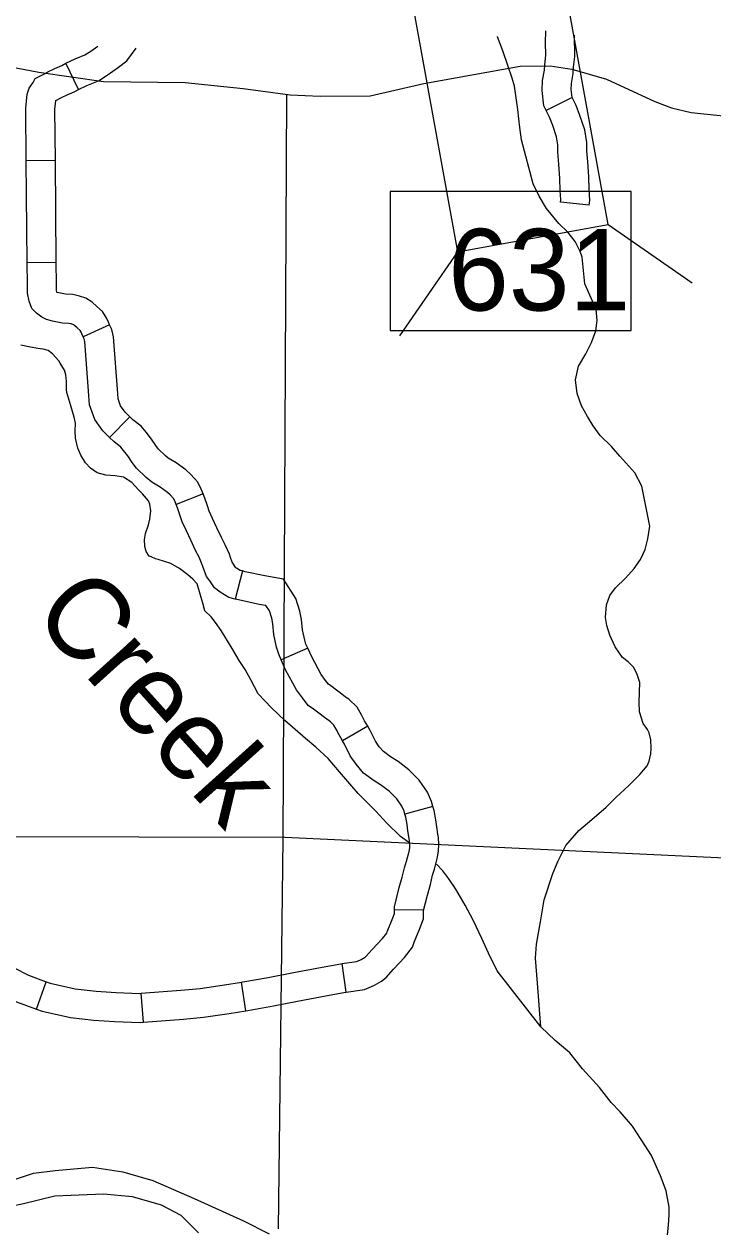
# Model space of a CAD drawing. Extents: x -492261 to -432772, y 1441225 to 1452922.
# Drawn here: x -464132.7 to -464030.9, y 1451313.1 to 1451491.7 of the extents above; entities that cross this region are included whole.
import ezdxf

# ---------------------------------------------------------------- set-up
doc = ezdxf.new("R2010")
doc.units = 0
doc.layers.add('Default', color=7, linetype='Continuous')

msp = doc.modelspace()

# ---------------------------------------------------------------- linework, layer by layer
at = {"layer": 'Default'}
for p, q in [((-464124.63, 1451482.06), (-464126.5, 1451485.92)), ((-464051.71, 1451480.85), (-464055.56, 1451478.96)), ((-464128.07, 1451471.55), (-464132.36, 1451471.52)), ((-464049.18, 1451464.97), (-464053.44, 1451465.4)), ((-464046.38, 1451462.1), (-464033.98, 1451453.51)), ((-464068.65, 1451458.07), (-464077.24, 1451445.67)), ((-464127.95, 1451456.47), (-464132.23, 1451456.43)), ((-464120.05, 1451447.29), (-464123.96, 1451445.53)), ((-464117.07, 1451433.7), (-464120.08, 1451430.64)), ((-464106.22, 1451422.29), (-464110.21, 1451420.72)), ((-464100.44, 1451410.92), (-464101.49, 1451406.76)), ((-464090.79, 1451399.53), (-464094.7, 1451397.8)), ((-464081.92, 1451387.96), (-464085.64, 1451385.83)), ((-464072.29, 1451376.12), (-464076.42, 1451374.99)), ((-464073.69, 1451360.85), (-464077.98, 1451360.81)), ((-464085.1, 1451348.67), (-464085.72, 1451352.91)), ((-464130.88, 1451346.18), (-464129.41, 1451350.2)), ((-464099.91, 1451345.94), (-464100.58, 1451350.17)), ((-464115.07, 1451344.26), (-464115.39, 1451348.53))]:
    msp.add_line(p, q, dxfattribs=at)
for points in [[(-464080.75, 1451524.86), (-464068.65, 1451458.07), (-464046.38, 1451462.1), (-464058.49, 1451528.9)], [(-464078.58, 1451446.44), (-464043.01, 1451446.44), (-464043.01, 1451466.99), (-464078.58, 1451466.99)]]:
    msp.add_lwpolyline(points, close=True, dxfattribs=at)
for points in [[(-464162.57, 1451493.1), (-464156.37, 1451490.99), (-464146.94, 1451488.06), (-464139.57, 1451486.35), (-464130.53, 1451484.62), (-464120.94, 1451483.25), (-464108.9, 1451483.08), (-464100.34, 1451482.21), (-464093.37, 1451481.26), (-464088.93, 1451481.06), (-464081.54, 1451481.13), (-464073.63, 1451482.95), (-464059.42, 1451485.52), (-464054.97, 1451485.57), (-464051.76, 1451485.07), (-464046.64, 1451483.57), (-464039.49, 1451480.26), (-464037.02, 1451479.36), (-464034.15, 1451478.64), (-464027.99, 1451478.02)], [(-464060.57, 1451483.73), (-464061.22, 1451485.61), (-464061.98, 1451487.77), (-464062.75, 1451489.82), (-464062.76, 1451489.86)], [(-464055.56, 1451478.96), (-464055.9, 1451479.65), (-464056.14, 1451481.89), (-464056.09, 1451483.4), (-464055.81, 1451484.91), (-464055.77, 1451485.69), (-464055.62, 1451487.11), (-464055.64, 1451488.96), (-464055.62, 1451490.72)], [(-464051.71, 1451480.85), (-464051.72, 1451480.86), (-464051.85, 1451482.05), (-464051.82, 1451482.94), (-464051.55, 1451484.41), (-464051.5, 1451485.35), (-464051.33, 1451486.91), (-464051.37, 1451490.07)], [(-464126.5, 1451485.92), (-464125.16, 1451486.56), (-464123.7, 1451487.16), (-464122.82, 1451487.73), (-464121.82, 1451488.43)], [(-464124.63, 1451482.06), (-464123.42, 1451482.65), (-464121.7, 1451483.35), (-464120.43, 1451484.17), (-464118.76, 1451485.33), (-464117.52, 1451486.31), (-464116.15, 1451488.18)], [(-464132.36, 1451471.52), (-464132.42, 1451479.3), (-464132.24, 1451481.36), (-464131.95, 1451482.26), (-464131.35, 1451483.08), (-464131.07, 1451483.66), (-464129.49, 1451484.48), (-464129.16, 1451484.68), (-464128.13, 1451485.15), (-464127.13, 1451485.61), (-464126.5, 1451485.92)], [(-464037.63, 1451312.81), (-464037.48, 1451314.24), (-464037.38, 1451315.79), (-464037.39, 1451316.93), (-464037.82, 1451319.33), (-464038.64, 1451321.55), (-464039.98, 1451324.57), (-464041.54, 1451326.9), (-464042.82, 1451328.89), (-464044.61, 1451330.98), (-464045.94, 1451332.4), (-464047.67, 1451334.61), (-464050.21, 1451337.38), (-464052.06, 1451339.71), (-464054.24, 1451341.52), (-464056.32, 1451343.55), (-464056.84, 1451350.01), (-464057.11, 1451353.73), (-464056.96, 1451355.79), (-464056.37, 1451359.06), (-464055.83, 1451362.32), (-464054.56, 1451366.23), (-464053.78, 1451368.07), (-464052.66, 1451370.37), (-464050.75, 1451372.56), (-464048.82, 1451374.19), (-464046.68, 1451376.04), (-464045.27, 1451377.43), (-464043.34, 1451379.23), (-464041.71, 1451380.85), (-464040.64, 1451382.12), (-464040.36, 1451382.81), (-464040.09, 1451383.9), (-464040.04, 1451384.7), (-464040.11, 1451385.96), (-464040.35, 1451386.98), (-464040.58, 1451387.5), (-464041.22, 1451388.4), (-464041.75, 1451390.11), (-464041.82, 1451391.54), (-464041.74, 1451394.46), (-464042.09, 1451395.6), (-464042.61, 1451396.63), (-464043.42, 1451397.48), (-464044.28, 1451398.15), (-464045.38, 1451399.69), (-464046.14, 1451401.45), (-464046.61, 1451402.87), (-464046.8, 1451404.02), (-464046.65, 1451405.91), (-464046.15, 1451407.29), (-464045.3, 1451408.44), (-464043.83, 1451409.83), (-464042.54, 1451411.27), (-464041.64, 1451412.6), (-464040.91, 1451414.1), (-464040.53, 1451415.64), (-464040.26, 1451417.54), (-464041.41, 1451423.42), (-464042.46, 1451425.41), (-464044.65, 1451427.9), (-464045.92, 1451429.31), (-464047.59, 1451430.95), (-464048.63, 1451432.37), (-464049.44, 1451433.74), (-464050.32, 1451435.33), (-464050.96, 1451437.15), (-464051.21, 1451439.15), (-464050.78, 1451441.16), (-464049.71, 1451443), (-464048.87, 1451444.67), (-464048.21, 1451446.39), (-464048, 1451447.94), (-464048.18, 1451449.54), (-464049.82, 1451453.36), (-464050.26, 1451457.3), (-464050.55, 1451458.1), (-464051.25, 1451459.58), (-464052.35, 1451460.99), (-464053.68, 1451462.24), (-464055.53, 1451464.45), (-464056.57, 1451466.27), (-464057.5, 1451468.09), (-464059.22, 1451474.59), (-464059.47, 1451476.42), (-464059.6, 1451477.73), (-464059.73, 1451479.1), (-464059.97, 1451480.82), (-464060.22, 1451482.53), (-464060.57, 1451483.73)], [(-464128.07, 1451471.55), (-464128.14, 1451479.13), (-464128.02, 1451480.37), (-464127.98, 1451480.44), (-464127.38, 1451480.75), (-464127.14, 1451480.89), (-464126.35, 1451481.25), (-464125.3, 1451481.73), (-464124.63, 1451482.06)], [(-464093.92, 1451481.19), (-464094.45, 1451371.34), (-464095.17, 1451313.74)], [(-464049.18, 1451464.97), (-464049.11, 1451465.64), (-464049.19, 1451467.34), (-464049.27, 1451469.13), (-464049.41, 1451471.34), (-464049.54, 1451472.99), (-464049.55, 1451474.22), (-464049.85, 1451476.11), (-464050.57, 1451478.2), (-464051.14, 1451479.69), (-464051.71, 1451480.85)], [(-464053.44, 1451465.4), (-464053.41, 1451465.75), (-464053.47, 1451467.14), (-464053.55, 1451468.9), (-464053.68, 1451471.04), (-464053.82, 1451472.81), (-464053.83, 1451473.87), (-464054.02, 1451475.07), (-464054.59, 1451476.73), (-464055.07, 1451477.97), (-464055.56, 1451478.96)], [(-464132.23, 1451456.43), (-464132.36, 1451471.52)], [(-464127.95, 1451456.47), (-464128.07, 1451471.55)], [(-464078.58, 1451446.44), (-464043.01, 1451446.44), (-464043.01, 1451466.99), (-464078.58, 1451466.99), (-464078.58, 1451446.44)], [(-464123.96, 1451445.53), (-464124.14, 1451445.94), (-464124.25, 1451446.19), (-464124.41, 1451446.43), (-464124.86, 1451446.84), (-464125.23, 1451447.2), (-464125.4, 1451447.29), (-464125.73, 1451447.41), (-464126.11, 1451447.5), (-464127.01, 1451447.54), (-464128.51, 1451447.8), (-464129.38, 1451448.05), (-464130.08, 1451448.39), (-464130.87, 1451449), (-464131.56, 1451449.67), (-464131.94, 1451450.79), (-464132.2, 1451451.98), (-464132.21, 1451453.28), (-464132.23, 1451456.43)], [(-464120.05, 1451447.29), (-464120.23, 1451447.68), (-464120.47, 1451448.23), (-464121.13, 1451449.24), (-464121.93, 1451449.97), (-464122.61, 1451450.62), (-464123.59, 1451451.2), (-464124.51, 1451451.53), (-464125.5, 1451451.76), (-464126.55, 1451451.81), (-464127.56, 1451451.99), (-464127.83, 1451452.06), (-464127.83, 1451452.07), (-464127.91, 1451452.45), (-464127.92, 1451453.32), (-464127.95, 1451456.47)], [(-464117.07, 1451433.7), (-464117.78, 1451434.4), (-464118.43, 1451435.31), (-464118.81, 1451436.35), (-464118.86, 1451437.13), (-464119.47, 1451445.49), (-464119.74, 1451446.6), (-464120.05, 1451447.29)], [(-464120.08, 1451430.64), (-464121.05, 1451431.6), (-464122.26, 1451433.3), (-464123.05, 1451435.45), (-464123.14, 1451436.84), (-464123.72, 1451444.83), (-464123.81, 1451445.21), (-464123.96, 1451445.53)], [(-464075.87, 1451370.78), (-464077.09, 1451371.69), (-464079.1, 1451373.67), (-464080.72, 1451375.43), (-464083.31, 1451378.03), (-464086.08, 1451381.26), (-464087.76, 1451383.19), (-464089.6, 1451384.88), (-464091.1, 1451386.18), (-464094.15, 1451388.83), (-464096.16, 1451390.7), (-464098.12, 1451392.74), (-464099.17, 1451394.84), (-464100.04, 1451396.38), (-464100.91, 1451397.68), (-464101.96, 1451399.44), (-464103.58, 1451402.11), (-464104.39, 1451403.31), (-464105.03, 1451404.16), (-464106.01, 1451405), (-464106.3, 1451406.15), (-464106.42, 1451406.66), (-464107.13, 1451409), (-464107.77, 1451409.68), (-464108.52, 1451410.35), (-464109.72, 1451411.26), (-464110.99, 1451412.04), (-464112.87, 1451412.59), (-464113.27, 1451412.7), (-464113.9, 1451412.98), (-464114.19, 1451413.09), (-464114.65, 1451413.77), (-464114.83, 1451414.52), (-464114.9, 1451415.54), (-464114.74, 1451416.46), (-464114.3, 1451417.73), (-464114.13, 1451418.59), (-464113.98, 1451419.79), (-464114.1, 1451420.76), (-464114.33, 1451421.27), (-464115.2, 1451422.29), (-464115.78, 1451422.91), (-464116.76, 1451423.99), (-464118.02, 1451424.78), (-464119.22, 1451424.99), (-464120.59, 1451425.09), (-464121.9, 1451425.42), (-464122.88, 1451426.1), (-464123.63, 1451426.89), (-464124.33, 1451428.02), (-464124.74, 1451429.05), (-464125.09, 1451430.53), (-464125.16, 1451431.56), (-464125.12, 1451432.76), (-464125.3, 1451433.62), (-464125.77, 1451435.33), (-464126.36, 1451437.27), (-464126.42, 1451437.73), (-464126.44, 1451438.93), (-464126.5, 1451439.9), (-464126.74, 1451440.58), (-464127.38, 1451441.61), (-464127.55, 1451441.95), (-464128.48, 1451443.02), (-464129.11, 1451443.47), (-464129.85, 1451443.69), (-464130.65, 1451443.8), (-464131.97, 1451444.01), (-464133.17, 1451444.29)], [(-464106.22, 1451422.29), (-464106.51, 1451423.02), (-464107.03, 1451424.04), (-464108.05, 1451425.19), (-464108.81, 1451425.86), (-464110.23, 1451426.87), (-464111.38, 1451427.57), (-464111.82, 1451427.92), (-464112.85, 1451428.93), (-464113.23, 1451429.43), (-464113.87, 1451430.4), (-464114.64, 1451431.41), (-464115.39, 1451432.29), (-464116.62, 1451433.25), (-464117.07, 1451433.7)], [(-464110.21, 1451420.72), (-464110.42, 1451421.26), (-464110.6, 1451421.61), (-464111.09, 1451422.15), (-464111.48, 1451422.5), (-464112.59, 1451423.29), (-464113.84, 1451424.05), (-464114.67, 1451424.71), (-464116.06, 1451426.08), (-464116.72, 1451426.94), (-464117.36, 1451427.91), (-464117.98, 1451428.71), (-464118.38, 1451429.19), (-464119.45, 1451430.03), (-464120.08, 1451430.64)], [(-464100.44, 1451410.92), (-464100.76, 1451411), (-464101.32, 1451411.34), (-464101.4, 1451411.4), (-464101.75, 1451411.94), (-464101.96, 1451412.2), (-464102.21, 1451412.88), (-464102.35, 1451413.39), (-464102.97, 1451414.8), (-464103.5, 1451415.85), (-464104.19, 1451417.3), (-464104.84, 1451418.68), (-464105.36, 1451419.75), (-464105.61, 1451420.52), (-464105.98, 1451421.67), (-464106.22, 1451422.29)], [(-464101.49, 1451406.76), (-464102.44, 1451407), (-464103.72, 1451407.78), (-464104.56, 1451408.4), (-464105.25, 1451409.46), (-464105.74, 1451410.1), (-464106.3, 1451411.58), (-464106.41, 1451411.98), (-464106.84, 1451412.96), (-464107.35, 1451413.96), (-464108.06, 1451415.47), (-464108.7, 1451416.83), (-464109.34, 1451418.15), (-464109.68, 1451419.2), (-464110.02, 1451420.22), (-464110.21, 1451420.72)], [(-464090.79, 1451399.53), (-464091.04, 1451400.11), (-464091.22, 1451400.7), (-464091.54, 1451402.23), (-464091.72, 1451403.74), (-464091.94, 1451404.97), (-464092.54, 1451406.85), (-464094.36, 1451409.71), (-464097.13, 1451410.18), (-464100.02, 1451410.81), (-464100.44, 1451410.92)], [(-464094.7, 1451397.8), (-464095.07, 1451398.63), (-464095.38, 1451399.65), (-464095.77, 1451401.53), (-464095.96, 1451403.11), (-464096.11, 1451403.94), (-464096.45, 1451405.02), (-464096.95, 1451405.8), (-464097.95, 1451405.97), (-464101.01, 1451406.64), (-464101.49, 1451406.76)], [(-464081.92, 1451387.96), (-464082.38, 1451388.77), (-464082.79, 1451389.56), (-464083.49, 1451390.77), (-464084.71, 1451391.98), (-464085.2, 1451392.29), (-464085.76, 1451392.7), (-464086.54, 1451393.29), (-464087.39, 1451393.95), (-464087.72, 1451394.18), (-464088.14, 1451394.74), (-464088.8, 1451395.63), (-464090.2, 1451398.21), (-464090.79, 1451399.53)], [(-464085.64, 1451385.83), (-464086.15, 1451386.72), (-464086.56, 1451387.52), (-464086.91, 1451388.13), (-464087.41, 1451388.62), (-464087.62, 1451388.75), (-464088.32, 1451389.25), (-464089.15, 1451389.9), (-464089.91, 1451390.48), (-464090.73, 1451391.04), (-464091.58, 1451392.18), (-464092.43, 1451393.33), (-464094.05, 1451396.32), (-464094.7, 1451397.8)], [(-464072.29, 1451376.12), (-464072.48, 1451376.84), (-464073.09, 1451378.25), (-464074.32, 1451380.02), (-464075.32, 1451381.01), (-464075.87, 1451381.54), (-464077.44, 1451382.76), (-464078.56, 1451383.46), (-464079.61, 1451384.22), (-464080.24, 1451384.95), (-464080.79, 1451385.76), (-464081.56, 1451387.33), (-464081.92, 1451387.96)], [(-464076.42, 1451374.99), (-464076.54, 1451375.42), (-464076.86, 1451376.16), (-464077.61, 1451377.24), (-464078.33, 1451377.95), (-464078.7, 1451378.31), (-464079.89, 1451379.24), (-464080.95, 1451379.89), (-464082.55, 1451381.05), (-464083.65, 1451382.35), (-464084.5, 1451383.59), (-464085.35, 1451385.32), (-464085.64, 1451385.83)], [(-464073.69, 1451360.75), (-464073.11, 1451363.03), (-464072.66, 1451364.6), (-464072.34, 1451365.96), (-464072.07, 1451366.84), (-464071.59, 1451368.61), (-464071.46, 1451369.56), (-464071.39, 1451370.48), (-464071.47, 1451371.51), (-464071.55, 1451372.05), (-464071.73, 1451373.13), (-464071.85, 1451374.13), (-464072.12, 1451375.53), (-464072.29, 1451376.12)], [(-464077.98, 1451360.81), (-464077.98, 1451361.27), (-464077.25, 1451364.15), (-464076.81, 1451365.68), (-464076.48, 1451367.07), (-464076.19, 1451368.03), (-464075.8, 1451369.48), (-464075.72, 1451370.02), (-464075.69, 1451370.46), (-464075.73, 1451371.04), (-464075.78, 1451371.41), (-464075.97, 1451372.5), (-464076.09, 1451373.45), (-464076.3, 1451374.56), (-464076.42, 1451374.99)], [(-464245.07, 1451371.95), (-464094.16, 1451371.57), (-463944.18, 1451364.55), (-463812, 1451356.85)], [(-464056.32, 1451343.55), (-464062.79, 1451351.83), (-464064.07, 1451354.45), (-464065.07, 1451356.61), (-464066.35, 1451359.34), (-464067.51, 1451361.56), (-464068.91, 1451363.89), (-464069.95, 1451365.42), (-464070.82, 1451366.61), (-464071.75, 1451367.6)], [(-464085.72, 1451352.91), (-464083.57, 1451353.22), (-464083.44, 1451353.28), (-464082.87, 1451353.53), (-464082.3, 1451353.86), (-464082.13, 1451354), (-464081.28, 1451354.97), (-464079.74, 1451356.6), (-464079.11, 1451357.41), (-464079.05, 1451357.58), (-464078.21, 1451359.66), (-464077.97, 1451360.3), (-464077.98, 1451360.81)], [(-464085.1, 1451348.67), (-464082.38, 1451349.07), (-464081.72, 1451349.36), (-464080.93, 1451349.7), (-464079.9, 1451350.3), (-464079.18, 1451350.86), (-464078.1, 1451352.09), (-464076.48, 1451353.81), (-464075.31, 1451355.31), (-464075.04, 1451356.05), (-464074.22, 1451358.11), (-464073.68, 1451359.54), (-464073.69, 1451360.85)], [(-464142.4, 1451356.7), (-464141.17, 1451355.87), (-464134.17, 1451352.28), (-464132.05, 1451351.17), (-464129.41, 1451350.2)], [(-464144.8, 1451353.15), (-464143.36, 1451352.17), (-464136.14, 1451348.48), (-464133.79, 1451347.24), (-464130.88, 1451346.18)], [(-464100.58, 1451350.17), (-464100.35, 1451350.2), (-464096.63, 1451350.87), (-464093.11, 1451351.54), (-464088.66, 1451352.39), (-464085.88, 1451352.89), (-464085.72, 1451352.91)], [(-464129.41, 1451350.2), (-464128.82, 1451349.99), (-464125.13, 1451349.17), (-464122.04, 1451348.83), (-464119.09, 1451348.64), (-464115.65, 1451348.51), (-464115.39, 1451348.53)], [(-464115.39, 1451348.53), (-464109.51, 1451348.98), (-464106.69, 1451349.23), (-464103.06, 1451349.78), (-464100.58, 1451350.17)], [(-464099.91, 1451345.94), (-464099.64, 1451345.98), (-464095.85, 1451346.66), (-464092.31, 1451347.33), (-464087.88, 1451348.18), (-464085.2, 1451348.66), (-464085.1, 1451348.67)], [(-464130.88, 1451346.18), (-464130.03, 1451345.87), (-464125.83, 1451344.94), (-464122.41, 1451344.56), (-464119.31, 1451344.36), (-464115.56, 1451344.22), (-464115.07, 1451344.26)], [(-464115.07, 1451344.26), (-464109.16, 1451344.7), (-464106.18, 1451344.97), (-464102.4, 1451345.54), (-464099.91, 1451345.94)], [(-464150.65, 1451310.55), (-464149.57, 1451313.18), (-464147.28, 1451316.16), (-464143.29, 1451317.99), (-464135.86, 1451320.39), (-464131.3, 1451321.93), (-464128.1, 1451322.33), (-464122.56, 1451322.84), (-464118.11, 1451322.16), (-464113.66, 1451320.84), (-464107.56, 1451318.21), (-464100.25, 1451314.89), (-464096.49, 1451313)], [(-464106.93, 1451313.11), (-464109.5, 1451315.69), (-464112.41, 1451317.23), (-464116.69, 1451318.44), (-464120.97, 1451318.84), (-464128.16, 1451318.55), (-464132.78, 1451317.41), (-464134.61, 1451317.01), (-464138.66, 1451316.38), (-464140.38, 1451315.64), (-464142.43, 1451315.13), (-464144.2, 1451314.21), (-464145.63, 1451313.24), (-464147, 1451312.27)]]:
    msp.add_lwpolyline(points, dxfattribs=at)

# ---------------------------------------------------------------- texts
msp.add_text('631', height=12.057, dxfattribs=at).set_placement((-464070.04, 1451449.4))
msp.add_text('Creek', height=12.069, rotation=312, dxfattribs=at).set_placement((-464131.77, 1451404.37))

doc.saveas('drawing.dxf')
